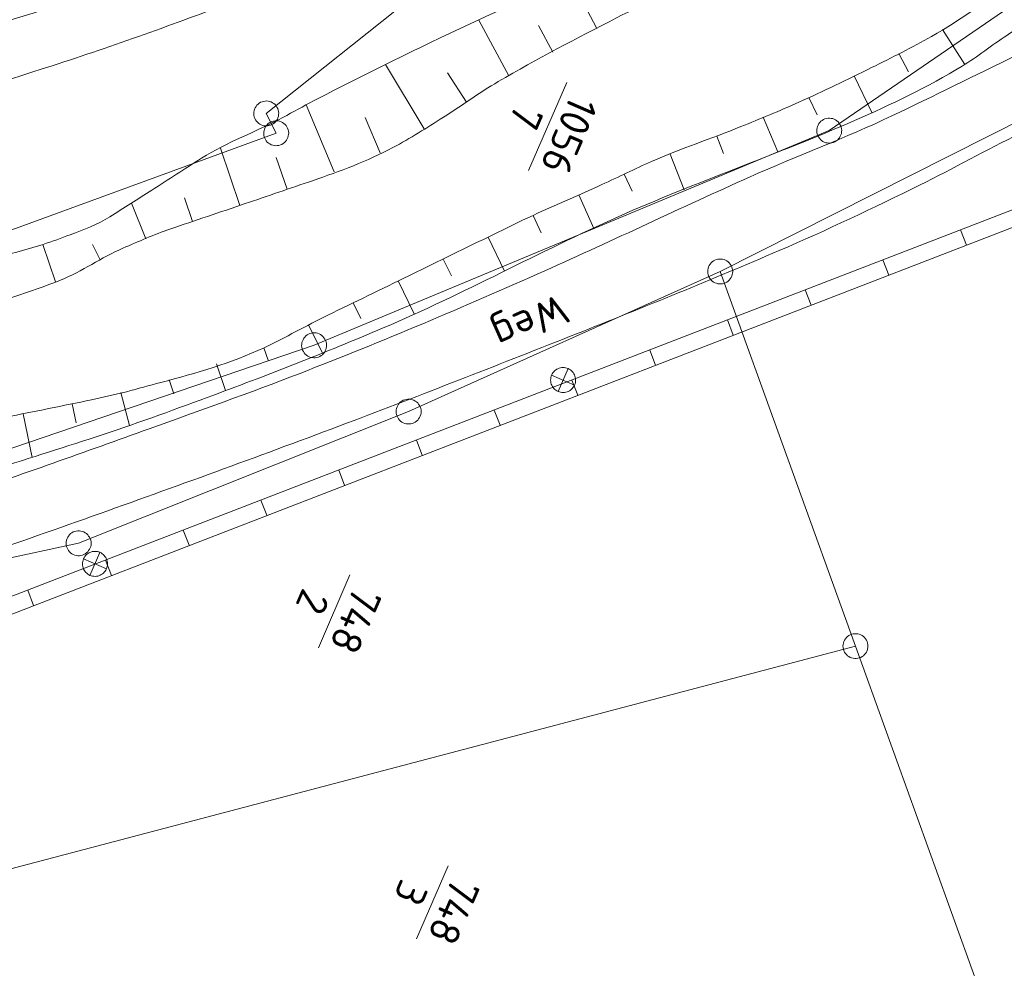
# Model space of a CAD drawing. Header units: metres. Extents: x 3425540 to 3446143, y 5432760 to 5444637.
# Tile 548 of 656: x 3437093 to 3437153, y 5444334 to 5444391. Entities that reach past the tile are written whole.
import ezdxf
from ezdxf.enums import TextEntityAlignment as Align

# ---------------------------------------------------------------- set-up
doc = ezdxf.new("R2010")
doc.units = ezdxf.units.M
for name, color, linetype, lineweight in [('B_Bestand', 9, 'Continuous', 18), ('B_Böschung', 9, 'Continuous', 18), ('B_Flurgrenzen', 9, 'Continuous', 18)]:
    doc.layers.add(name, color=color, linetype=linetype, lineweight=lineweight)
doc.styles.get("Standard").update_dxf_attribs({"font": 'isocpeur.ttf'})

msp = doc.modelspace()

# ---------------------------------------------------------------- linework, layer by layer
at = {"layer": 'B_Bestand'}
for p, q in [((3437156.884, 5444380.609), (3437082.713, 5444351.966)), ((3437157.244, 5444379.676), (3437083.073, 5444351.033)), ((3437150.243, 5444376.987), (3437149.892, 5444377.895)), ((3437145.578, 5444375.186), (3437145.228, 5444376.094)), ((3437140.914, 5444373.385), (3437140.564, 5444374.293)), ((3437136.25, 5444371.584), (3437135.899, 5444372.491)), ((3437131.586, 5444369.782), (3437131.235, 5444370.69)), ((3437126.338, 5444369.576), (3437125.743, 5444368.2)), ((3437125.352, 5444369.186), (3437126.729, 5444368.59)), ((3437126.921, 5444367.981), (3437126.571, 5444368.889)), ((3437122.257, 5444366.18), (3437121.907, 5444367.088)), ((3437117.593, 5444364.379), (3437117.242, 5444365.286)), ((3437112.928, 5444362.578), (3437112.578, 5444363.485)), ((3437108.264, 5444360.776), (3437107.914, 5444361.684)), ((3437103.6, 5444358.975), (3437103.249, 5444359.883)), ((3437097.264, 5444358.161), (3437098.641, 5444357.565)), ((3437098.25, 5444358.551), (3437097.655, 5444357.175)), ((3437098.936, 5444357.174), (3437098.585, 5444358.081)), ((3437094.271, 5444355.373), (3437093.921, 5444356.28))]:
    msp.add_line(p, q, dxfattribs=at)
for points in [[(3437125.743, 5444368.2), (3437125.816, 5444368.172), (3437125.892, 5444368.153), (3437125.97, 5444368.141), (3437126.048, 5444368.138), (3437126.127, 5444368.143), (3437126.204, 5444368.156), (3437126.28, 5444368.177), (3437126.353, 5444368.206), (3437126.422, 5444368.242), (3437126.488, 5444368.286), (3437126.548, 5444368.336), (3437126.603, 5444368.392), (3437126.652, 5444368.454), (3437126.694, 5444368.52), (3437126.729, 5444368.59), (3437126.756, 5444368.664), (3437126.776, 5444368.74), (3437126.787, 5444368.817), (3437126.79, 5444368.896), (3437126.786, 5444368.974), (3437126.772, 5444369.052), (3437126.751, 5444369.127), (3437126.722, 5444369.2), (3437126.686, 5444369.27), (3437126.642, 5444369.335), (3437126.592, 5444369.396), (3437126.536, 5444369.451), (3437126.475, 5444369.499), (3437126.409, 5444369.541), (3437126.338, 5444369.576), (3437126.265, 5444369.604), (3437126.189, 5444369.623), (3437126.111, 5444369.635), (3437126.032, 5444369.638), (3437125.954, 5444369.633), (3437125.877, 5444369.62), (3437125.801, 5444369.599), (3437125.728, 5444369.57), (3437125.659, 5444369.533), (3437125.593, 5444369.49), (3437125.533, 5444369.44), (3437125.478, 5444369.384), (3437125.429, 5444369.322), (3437125.387, 5444369.256), (3437125.352, 5444369.186), (3437125.325, 5444369.112), (3437125.305, 5444369.036), (3437125.294, 5444368.959), (3437125.29, 5444368.88), (3437125.295, 5444368.802), (3437125.309, 5444368.724), (3437125.33, 5444368.649), (3437125.359, 5444368.576), (3437125.395, 5444368.506), (3437125.438, 5444368.441), (3437125.488, 5444368.38), (3437125.544, 5444368.325), (3437125.606, 5444368.277), (3437125.672, 5444368.235), (3437125.742, 5444368.2)], [(3437097.655, 5444357.175), (3437097.728, 5444357.147), (3437097.804, 5444357.128), (3437097.882, 5444357.116), (3437097.96, 5444357.113), (3437098.039, 5444357.118), (3437098.116, 5444357.131), (3437098.192, 5444357.152), (3437098.265, 5444357.181), (3437098.334, 5444357.217), (3437098.4, 5444357.261), (3437098.46, 5444357.311), (3437098.515, 5444357.367), (3437098.564, 5444357.429), (3437098.606, 5444357.495), (3437098.641, 5444357.565), (3437098.668, 5444357.639), (3437098.688, 5444357.715), (3437098.699, 5444357.792), (3437098.702, 5444357.871), (3437098.698, 5444357.949), (3437098.684, 5444358.027), (3437098.663, 5444358.102), (3437098.634, 5444358.175), (3437098.598, 5444358.245), (3437098.554, 5444358.31), (3437098.504, 5444358.371), (3437098.448, 5444358.426), (3437098.387, 5444358.474), (3437098.321, 5444358.516), (3437098.25, 5444358.551), (3437098.177, 5444358.579), (3437098.101, 5444358.598), (3437098.023, 5444358.61), (3437097.944, 5444358.613), (3437097.866, 5444358.608), (3437097.789, 5444358.595), (3437097.713, 5444358.574), (3437097.64, 5444358.545), (3437097.571, 5444358.508), (3437097.505, 5444358.465), (3437097.445, 5444358.415), (3437097.39, 5444358.359), (3437097.341, 5444358.297), (3437097.299, 5444358.231), (3437097.264, 5444358.161), (3437097.237, 5444358.087), (3437097.217, 5444358.011), (3437097.206, 5444357.934), (3437097.202, 5444357.855), (3437097.207, 5444357.777), (3437097.221, 5444357.699), (3437097.242, 5444357.624), (3437097.271, 5444357.551), (3437097.307, 5444357.481), (3437097.35, 5444357.416), (3437097.4, 5444357.355), (3437097.456, 5444357.3), (3437097.518, 5444357.252), (3437097.584, 5444357.21), (3437097.654, 5444357.175)]]:
    msp.add_lwpolyline(points, dxfattribs=at)
for points, knots in [([(3437127.761, 5444471.878), (3437127.351, 5444466.863), (3437126.942, 5444461.848), (3437126.532, 5444456.832), (3437126.266, 5444453.575), (3437125.878, 5444450.327), (3437125.664, 5444447.066), (3437125.438, 5444443.619), (3437125.229, 5444440.17), (3437125.014, 5444436.722), (3437124.82, 5444433.619), (3437124.627, 5444430.516), (3437124.437, 5444427.413), (3437124.29, 5444425.005), (3437124.232, 5444422.592), (3437124.148, 5444420.18), (3437124.104, 5444418.927), (3437124.112, 5444417.672), (3437124.076, 5444416.418), (3437124.036, 5444415.015), (3437123.876, 5444413.62), (3437123.715, 5444412.223), (3437123.545, 5444410.749), (3437123.257, 5444409.305), (3437122.774, 5444407.882), (3437122.252, 5444406.346), (3437121.487, 5444404.967), (3437120.68, 5444403.567), (3437119.829, 5444402.092), (3437118.929, 5444400.71), (3437117.86, 5444399.372), (3437116.648, 5444397.856), (3437115.285, 5444396.548), (3437113.666, 5444395.466), (3437111.336, 5444393.909), (3437108.941, 5444392.613), (3437106.363, 5444391.632), (3437102.725, 5444390.248), (3437099.09, 5444388.936), (3437095.392, 5444387.744), (3437092.128, 5444386.692), (3437088.882, 5444385.629), (3437085.557, 5444384.778), (3437082.38, 5444383.966), (3437079.17, 5444383.368), (3437075.94, 5444382.825), (3437071.467, 5444382.073), (3437067.005, 5444381.249), (3437062.49, 5444380.872), (3437061.622, 5444380.8), (3437060.755, 5444380.728), (3437059.887, 5444380.655)], [0, 0, 0, 0, 0.110997, 0.110997, 0.110997, 0.183087, 0.183087, 0.183087, 0.259293, 0.259293, 0.259293, 0.327871, 0.327871, 0.327871, 0.381095, 0.381095, 0.381095, 0.408761, 0.408761, 0.408761, 0.439719, 0.439719, 0.439719, 0.472379, 0.472379, 0.472379, 0.507644, 0.507644, 0.507644, 0.54481, 0.54481, 0.54481, 0.58695, 0.58695, 0.58695, 0.647597, 0.647597, 0.647597, 0.733179, 0.733179, 0.733179, 0.808709, 0.808709, 0.808709, 0.880864, 0.880864, 0.880864, 0.980795, 0.980795, 0.980795, 1, 1, 1, 1]), ([(3437061.752, 5444384.19), (3437064.524, 5444384.552), (3437067.296, 5444384.914), (3437070.068, 5444385.275), (3437072.929, 5444385.648), (3437075.768, 5444386.157), (3437078.601, 5444386.722), (3437082.534, 5444387.507), (3437086.385, 5444388.583), (3437090.243, 5444389.687), (3437094.546, 5444390.919), (3437098.747, 5444392.387), (3437102.969, 5444393.884), (3437105.6, 5444394.817), (3437108.085, 5444395.987), (3437110.562, 5444397.356), (3437112.842, 5444398.617), (3437114.731, 5444400.303), (3437116.347, 5444402.42), (3437117.673, 5444404.158), (3437118.579, 5444405.983), (3437119.312, 5444407.99), (3437119.887, 5444409.564), (3437120.487, 5444411.119), (3437120.613, 5444412.764), (3437120.839, 5444415.721), (3437121.029, 5444418.677), (3437121.184, 5444421.636), (3437121.455, 5444426.82), (3437121.65, 5444432.008), (3437121.978, 5444437.189), (3437122.251, 5444441.497), (3437122.576, 5444445.802), (3437122.917, 5444450.105), (3437123.378, 5444455.918), (3437123.81, 5444461.734), (3437124.363, 5444467.538), (3437124.508, 5444469.057), (3437124.652, 5444470.576), (3437124.797, 5444472.095)], [0, 0, 0, 0, 0.064893, 0.064893, 0.064893, 0.131863, 0.131863, 0.131863, 0.224823, 0.224823, 0.224823, 0.328511, 0.328511, 0.328511, 0.393116, 0.393116, 0.393116, 0.452607, 0.452607, 0.452607, 0.501433, 0.501433, 0.501433, 0.53972, 0.53972, 0.53972, 0.608513, 0.608513, 0.608513, 0.729016, 0.729016, 0.729016, 0.829222, 0.829222, 0.829222, 0.964579, 0.964579, 0.964579, 1, 1, 1, 1]), ([(3437204.363, 5444397.596), (3437203.66, 5444397.807), (3437202.957, 5444398.018), (3437202.254, 5444398.228), (3437201.205, 5444398.542), (3437200.108, 5444398.638), (3437199.019, 5444398.791), (3437197.543, 5444398.999), (3437196.066, 5444399.177), (3437194.588, 5444399.213), (3437192.621, 5444399.261), (3437190.647, 5444399.078), (3437188.681, 5444398.791), (3437185.741, 5444398.362), (3437182.837, 5444397.922), (3437179.96, 5444397.243), (3437178.346, 5444396.862), (3437176.746, 5444396.436), (3437175.136, 5444396.048), (3437171.936, 5444395.278), (3437168.698, 5444394.676), (3437165.501, 5444393.867), (3437163.895, 5444393.461), (3437162.348, 5444392.834), (3437160.86, 5444392.108), (3437158.324, 5444390.872), (3437155.799, 5444389.616), (3437153.264, 5444388.38), (3437150.766, 5444387.162), (3437148.273, 5444385.934), (3437145.766, 5444384.735), (3437142.98, 5444383.404), (3437140.076, 5444382.335), (3437137.257, 5444381.077), (3437133.138, 5444379.24), (3437129.073, 5444377.281), (3437124.95, 5444375.449), (3437120.078, 5444373.285), (3437115.178, 5444371.188), (3437110.202, 5444369.27), (3437107.218, 5444368.12), (3437104.211, 5444367.04), (3437101.201, 5444365.963), (3437097.368, 5444364.592), (3437093.548, 5444363.186), (3437089.667, 5444361.953), (3437086.134, 5444360.831), (3437082.569, 5444359.829), (3437079.008, 5444358.804), (3437073.929, 5444357.343), (3437068.886, 5444355.743), (3437063.747, 5444354.512), (3437058.168, 5444353.176), (3437052.588, 5444351.839), (3437047.009, 5444350.502)], [0, 0, 0, 0, 0.013256, 0.013256, 0.013256, 0.033026, 0.033026, 0.033026, 0.059825, 0.059825, 0.059825, 0.09548, 0.09548, 0.09548, 0.148809, 0.148809, 0.148809, 0.178731, 0.178731, 0.178731, 0.238209, 0.238209, 0.238209, 0.268092, 0.268092, 0.268092, 0.319037, 0.319037, 0.319037, 0.369232, 0.369232, 0.369232, 0.424997, 0.424997, 0.424997, 0.506476, 0.506476, 0.506476, 0.602749, 0.602749, 0.602749, 0.660484, 0.660484, 0.660484, 0.734006, 0.734006, 0.734006, 0.800924, 0.800924, 0.800924, 0.896372, 0.896372, 0.896372, 1, 1, 1, 1]), ([(3437158.463, 5444386.065), (3437159.412, 5444386.475), (3437160.361, 5444386.885), (3437161.31, 5444387.294), (3437162.537, 5444387.824), (3437163.872, 5444388.107), (3437165.178, 5444388.349), (3437166.371, 5444388.571), (3437167.638, 5444388.512), (3437168.836, 5444388.208), (3437169.764, 5444387.973), (3437170.6, 5444387.581), (3437171.438, 5444387.083), (3437172.12, 5444386.678), (3437172.705, 5444386.249), (3437173.267, 5444385.676), (3437173.737, 5444385.196), (3437174.055, 5444384.683), (3437174.322, 5444384.057), (3437174.598, 5444383.409), (3437174.84, 5444382.73), (3437174.673, 5444382.087), (3437174.435, 5444381.172), (3437174.175, 5444380.253), (3437173.9, 5444379.343), (3437171.21, 5444370.452), (3437168.51, 5444361.566), (3437165.829, 5444352.673), (3437164.253, 5444347.445), (3437162.691, 5444342.213), (3437161.118, 5444336.983), (3437159.776, 5444332.523), (3437158.333, 5444328.099), (3437156.828, 5444323.685), (3437156.655, 5444323.177), (3437156.421, 5444322.695), (3437156.195, 5444322.207), (3437156.071, 5444321.94), (3437155.939, 5444321.68), (3437155.773, 5444321.433), (3437155.492, 5444321.015), (3437155.154, 5444320.649), (3437154.788, 5444320.308), (3437149.541, 5444315.415), (3437143.695, 5444311.251), (3437138.634, 5444306.202), (3437134.338, 5444301.917), (3437130.041, 5444297.631), (3437125.763, 5444293.326), (3437123.322, 5444290.87), (3437120.881, 5444288.414), (3437118.44, 5444285.958)], [0, 0, 0, 0, 0.02298, 0.02298, 0.02298, 0.052691, 0.052691, 0.052691, 0.079819, 0.079819, 0.079819, 0.100827, 0.100827, 0.100827, 0.117927, 0.117927, 0.117927, 0.132248, 0.132248, 0.132248, 0.147077, 0.147077, 0.147077, 0.168203, 0.168203, 0.168203, 0.374696, 0.374696, 0.374696, 0.496096, 0.496096, 0.496096, 0.599644, 0.599644, 0.599644, 0.611559, 0.611559, 0.611559, 0.618092, 0.618092, 0.618092, 0.629173, 0.629173, 0.629173, 0.788101, 0.788101, 0.788101, 0.923017, 0.923017, 0.923017, 1, 1, 1, 1]), ([(3437158.463, 5444386.065), (3437156.799, 5444385.268), (3437155.134, 5444384.471), (3437153.47, 5444383.673), (3437151.428, 5444382.695), (3437149.452, 5444381.583), (3437147.422, 5444380.578), (3437144.646, 5444379.204), (3437141.849, 5444377.874), (3437139.002, 5444376.653), (3437134.971, 5444374.924), (3437130.913, 5444373.271), (3437126.835, 5444371.658), (3437122.398, 5444369.904), (3437117.958, 5444368.161), (3437113.497, 5444366.468), (3437108.594, 5444364.608), (3437103.667, 5444362.817), (3437098.729, 5444361.051), (3437093.727, 5444359.263), (3437088.706, 5444357.536), (3437083.644, 5444355.924), (3437079.423, 5444354.58), (3437075.174, 5444353.341), (3437070.915, 5444352.125), (3437064.345, 5444350.249), (3437057.797, 5444348.292), (3437051.153, 5444346.708), (3437049.092, 5444346.217), (3437047.031, 5444345.726), (3437044.97, 5444345.234)], [0, 0, 0, 0, 0.045801, 0.045801, 0.045801, 0.102006, 0.102006, 0.102006, 0.178859, 0.178859, 0.178859, 0.287666, 0.287666, 0.287666, 0.406067, 0.406067, 0.406067, 0.536199, 0.536199, 0.536199, 0.668005, 0.668005, 0.668005, 0.777899, 0.777899, 0.777899, 0.947416, 0.947416, 0.947416, 1, 1, 1, 1]), ([(3437107.438, 5444171.744), (3437106.647, 5444172.115), (3437105.855, 5444172.485), (3437105.064, 5444172.855), (3437104.701, 5444173.025), (3437104.315, 5444173.138), (3437103.939, 5444173.277), (3437103.66, 5444173.381), (3437103.375, 5444173.491), (3437103.095, 5444173.559), (3437102.916, 5444173.603), (3437102.751, 5444173.419), (3437102.602, 5444173.277), (3437101.92, 5444172.626), (3437101.438, 5444171.985), (3437100.985, 5444171.237), (3437100.558, 5444170.532), (3437100.347, 5444169.713), (3437099.859, 5444169.056), (3437099.291, 5444168.292), (3437098.699, 5444167.547), (3437098.101, 5444166.804), (3437097.546, 5444166.116), (3437097.023, 5444165.407), (3437096.413, 5444164.764), (3437094.443, 5444162.686), (3437092.186, 5444160.942), (3437090.015, 5444159.087), (3437089.229, 5444158.415), (3437088.459, 5444157.732), (3437087.624, 5444157.117), (3437086.339, 5444156.172), (3437084.931, 5444155.441), (3437083.545, 5444154.655), (3437083.014, 5444154.354), (3437082.492, 5444154.048), (3437081.927, 5444153.81), (3437081.107, 5444153.466), (3437080.252, 5444153.272), (3437079.395, 5444153.036), (3437078.671, 5444152.837), (3437077.947, 5444152.639), (3437077.215, 5444152.544), (3437075.826, 5444152.364), (3437074.391, 5444152.664), (3437072.995, 5444152.966), (3437071.405, 5444153.31), (3437069.865, 5444153.69), (3437068.353, 5444154.303), (3437066.994, 5444154.855), (3437065.741, 5444155.528), (3437064.484, 5444156.273), (3437063.461, 5444156.879), (3437062.512, 5444157.534), (3437061.601, 5444158.313), (3437060.597, 5444159.172), (3437059.777, 5444160.147), (3437059.069, 5444161.268), (3437058.09, 5444162.818), (3437057.384, 5444164.408), (3437056.748, 5444166.123), (3437056.284, 5444167.375), (3437055.896, 5444168.627), (3437055.763, 5444169.923), (3437055.603, 5444171.482), (3437055.688, 5444173.087), (3437055.973, 5444174.637), (3437056.26, 5444176.202), (3437056.547, 5444177.765), (3437057.028, 5444179.28), (3437057.693, 5444181.376), (3437058.42, 5444183.446), (3437059.068, 5444185.543), (3437060.826, 5444191.231), (3437062.581, 5444196.92), (3437064.341, 5444202.607), (3437067.501, 5444212.819), (3437070.681, 5444223.025), (3437073.826, 5444233.241), (3437075.642, 5444239.141), (3437077.385, 5444245.063), (3437079.172, 5444250.971), (3437082.091, 5444260.622), (3437085.033, 5444270.266), (3437087.961, 5444279.914), (3437088.493, 5444281.668), (3437088.998, 5444283.42), (3437089.508, 5444285.191), (3437089.846, 5444286.365), (3437090.12, 5444287.578), (3437090.141, 5444288.78), (3437090.19, 5444291.6), (3437089.712, 5444294.484), (3437089.085, 5444297.265), (3437088.101, 5444301.629), (3437087.113, 5444305.989), (3437086.131, 5444310.352), (3437085.404, 5444313.578), (3437084.679, 5444316.805), (3437083.952, 5444320.031), (3437082.828, 5444325.02), (3437081.623, 5444329.986), (3437080.365, 5444334.947), (3437079.689, 5444337.612), (3437078.664, 5444340.162), (3437077.694, 5444342.742), (3437077.075, 5444344.389), (3437076.33, 5444345.956), (3437075.513, 5444347.527), (3437075.045, 5444348.427), (3437074.544, 5444349.4), (3437073.685, 5444349.919), (3437072.56, 5444350.6), (3437071.434, 5444351.28), (3437070.309, 5444351.96)], [0, 0, 0, 0, 0.010054, 0.010054, 0.010054, 0.014663, 0.014663, 0.014663, 0.018076, 0.018076, 0.018076, 0.020255, 0.020255, 0.020255, 0.03024, 0.03024, 0.03024, 0.039655, 0.039655, 0.039655, 0.050614, 0.050614, 0.050614, 0.060771, 0.060771, 0.060771, 0.093581, 0.093581, 0.093581, 0.105464, 0.105464, 0.105464, 0.12374, 0.12374, 0.12374, 0.130742, 0.130742, 0.130742, 0.140897, 0.140897, 0.140897, 0.14947, 0.14947, 0.14947, 0.165738, 0.165738, 0.165738, 0.184268, 0.184268, 0.184268, 0.200922, 0.200922, 0.200922, 0.214469, 0.214469, 0.214469, 0.229396, 0.229396, 0.229396, 0.250037, 0.250037, 0.250037, 0.265095, 0.265095, 0.265095, 0.283195, 0.283195, 0.283195, 0.301459, 0.301459, 0.301459, 0.326725, 0.326725, 0.326725, 0.395234, 0.395234, 0.395234, 0.518245, 0.518245, 0.518245, 0.589278, 0.589278, 0.589278, 0.705305, 0.705305, 0.705305, 0.726399, 0.726399, 0.726399, 0.740378, 0.740378, 0.740378, 0.773176, 0.773176, 0.773176, 0.824639, 0.824639, 0.824639, 0.862695, 0.862695, 0.862695, 0.921542, 0.921542, 0.921542, 0.953149, 0.953149, 0.953149, 0.97332, 0.97332, 0.97332, 0.984868, 0.984868, 0.984868, 1, 1, 1, 1])]:
    msp.add_open_spline(points, degree=3, knots=knots, dxfattribs=at)
at = {"layer": 'B_Böschung'}
for p, q in [((3437128.071, 5444389.978), (3437126.425, 5444393.064)), ((3437122.787, 5444387.136), (3437120.986, 5444390.484)), ((3437125.429, 5444388.557), (3437124.566, 5444390.163)), ((3437148.808, 5444389.917), (3437150.137, 5444387.823)), ((3437146.18, 5444388.476), (3437146.763, 5444387.376)), ((3437117.701, 5444383.958), (3437115.38, 5444387.807)), ((3437120.241, 5444385.552), (3437119.114, 5444387.316)), ((3437143.499, 5444387.13), (3437144.557, 5444384.934)), ((3437112.3, 5444381.379), (3437110.632, 5444385.401)), ((3437140.79, 5444385.84), (3437141.289, 5444384.795)), ((3437115.073, 5444382.524), (3437114.164, 5444384.634)), ((3437138.038, 5444384.649), (3437138.915, 5444382.587)), ((3437135.256, 5444383.525), (3437135.667, 5444382.481)), ((3437106.65, 5444379.364), (3437105.486, 5444382.792)), ((3437132.461, 5444382.436), (3437133.295, 5444380.299)), ((3437109.491, 5444380.33), (3437108.831, 5444382.232)), ((3437129.712, 5444381.24), (3437130.176, 5444380.226)), ((3437126.985, 5444379.989), (3437127.891, 5444377.988)), ((3437101, 5444377.352), (3437100.142, 5444379.503)), ((3437103.809, 5444378.401), (3437103.328, 5444379.82)), ((3437124.251, 5444378.753), (3437124.717, 5444377.723)), ((3437095.583, 5444374.787), (3437094.822, 5444377.02)), ((3437098.275, 5444376.104), (3437097.813, 5444377.029)), ((3437121.542, 5444377.464), (3437122.53, 5444375.427)), ((3437118.847, 5444376.148), (3437119.341, 5444375.134)), ((3437116.15, 5444374.833), (3437117.112, 5444372.855)), ((3437113.452, 5444373.521), (3437113.907, 5444372.586)), ((3437110.765, 5444372.188), (3437111.608, 5444370.523)), ((3437108.091, 5444370.827), (3437108.354, 5444370.083)), ((3437105.248, 5444369.869), (3437105.792, 5444368.264)), ((3437102.405, 5444368.91), (3437102.691, 5444368.064)), ((3437099.507, 5444368.142), (3437100.018, 5444366.167)), ((3437096.585, 5444367.466), (3437096.824, 5444366.32)), ((3437093.645, 5444366.869), (3437094.177, 5444364.251))]:
    msp.add_line(p, q, dxfattribs=at)
for points, knots in [([(3437236.573, 5444511.625), (3437235.987, 5444511.447), (3437235.402, 5444511.269), (3437234.816, 5444511.09), (3437233.799, 5444510.781), (3437233.092, 5444509.776), (3437232.524, 5444508.874), (3437231.98, 5444508.011), (3437231.462, 5444507.136), (3437230.92, 5444506.275), (3437230.39, 5444505.432), (3437229.841, 5444504.602), (3437229.315, 5444503.753), (3437228.816, 5444502.947), (3437228.443, 5444502.065), (3437228.169, 5444501.155), (3437227.667, 5444499.486), (3437227.25, 5444497.808), (3437226.871, 5444496.111), (3437226.542, 5444494.637), (3437226.228, 5444493.162), (3437225.954, 5444491.679), (3437225.692, 5444490.266), (3437225.683, 5444488.815), (3437225.419, 5444487.399), (3437225.125, 5444485.822), (3437224.668, 5444484.29), (3437224.2, 5444482.751), (3437223.835, 5444481.551), (3437223.459, 5444480.367), (3437222.901, 5444479.235), (3437222.084, 5444477.576), (3437221.07, 5444476.066), (3437219.998, 5444474.573), (3437218.446, 5444472.414), (3437216.921, 5444470.255), (3437215.191, 5444468.244), (3437213.542, 5444466.327), (3437211.871, 5444464.437), (3437210.149, 5444462.589), (3437207.772, 5444460.04), (3437205.407, 5444457.481), (3437202.985, 5444454.975), (3437200.269, 5444452.165), (3437197.527, 5444449.379), (3437194.811, 5444446.568), (3437191.67, 5444443.317), (3437188.528, 5444440.065), (3437185.415, 5444436.786), (3437183.645, 5444434.922), (3437181.905, 5444433.029), (3437180.156, 5444431.146), (3437178.77, 5444429.654), (3437177.423, 5444428.126), (3437176.031, 5444426.637), (3437173.877, 5444424.333), (3437171.542, 5444422.214), (3437169.231, 5444420.065), (3437167.118, 5444418.101), (3437164.962, 5444416.2), (3437162.75, 5444414.344), (3437160.822, 5444412.727), (3437158.824, 5444411.212), (3437156.715, 5444409.835), (3437154.672, 5444408.502), (3437152.588, 5444407.254), (3437150.451, 5444406.09), (3437148.019, 5444404.765), (3437145.537, 5444403.537), (3437143.117, 5444402.193), (3437140.764, 5444400.887), (3437138.441, 5444399.527), (3437136.089, 5444398.219), (3437133.093, 5444396.554), (3437130.093, 5444394.899), (3437127.033, 5444393.353), (3437123.89, 5444391.766), (3437120.646, 5444390.391), (3437117.484, 5444388.844), (3437115.335, 5444387.793), (3437113.191, 5444386.734), (3437111.066, 5444385.635), (3437110.448, 5444385.316), (3437109.846, 5444384.968), (3437109.233, 5444384.641), (3437107.625, 5444383.785), (3437105.888, 5444383.164), (3437104.344, 5444382.195), (3437103.344, 5444381.568), (3437102.358, 5444380.92), (3437101.364, 5444380.284), (3437100.525, 5444379.748), (3437099.686, 5444379.211), (3437098.843, 5444378.679), (3437098.11, 5444378.217), (3437097.288, 5444377.92), (3437096.475, 5444377.609), (3437095.394, 5444377.195), (3437094.306, 5444376.828), (3437093.19, 5444376.539), (3437092.159, 5444376.272), (3437091.089, 5444376.194), (3437090.058, 5444375.928), (3437089.722, 5444375.842), (3437089.395, 5444375.731), (3437089.065, 5444375.622), (3437088.434, 5444375.414), (3437087.778, 5444375.265), (3437087.231, 5444374.858), (3437086.635, 5444374.416), (3437086.283, 5444373.771), (3437085.78, 5444373.253), (3437085.265, 5444372.723), (3437084.827, 5444372.137), (3437084.18, 5444371.722), (3437083.172, 5444371.076), (3437082.013, 5444370.934), (3437080.887, 5444370.694), (3437080, 5444370.505), (3437079.108, 5444370.359), (3437078.223, 5444370.164), (3437077.298, 5444369.961), (3437076.36, 5444369.808), (3437075.48, 5444369.437), (3437074.918, 5444369.2), (3437074.406, 5444368.886), (3437073.875, 5444368.596), (3437073.333, 5444368.3), (3437072.71, 5444368.111), (3437072.271, 5444367.679), (3437072.074, 5444367.485), (3437071.876, 5444367.291), (3437071.679, 5444367.097)], [0, 0, 0, 0, 0.008033, 0.008033, 0.008033, 0.021976, 0.021976, 0.021976, 0.035334, 0.035334, 0.035334, 0.048409, 0.048409, 0.048409, 0.060828, 0.060828, 0.060828, 0.083607, 0.083607, 0.083607, 0.103402, 0.103402, 0.103402, 0.122267, 0.122267, 0.122267, 0.143283, 0.143283, 0.143283, 0.159677, 0.159677, 0.159677, 0.183697, 0.183697, 0.183697, 0.218457, 0.218457, 0.218457, 0.251593, 0.251593, 0.251593, 0.297317, 0.297317, 0.297317, 0.348601, 0.348601, 0.348601, 0.407924, 0.407924, 0.407924, 0.441651, 0.441651, 0.441651, 0.46838, 0.46838, 0.46838, 0.50974, 0.50974, 0.50974, 0.54755, 0.54755, 0.54755, 0.580499, 0.580499, 0.580499, 0.612418, 0.612418, 0.612418, 0.648742, 0.648742, 0.648742, 0.684053, 0.684053, 0.684053, 0.729017, 0.729017, 0.729017, 0.775203, 0.775203, 0.775203, 0.806586, 0.806586, 0.806586, 0.815706, 0.815706, 0.815706, 0.839616, 0.839616, 0.839616, 0.855099, 0.855099, 0.855099, 0.86817, 0.86817, 0.86817, 0.879535, 0.879535, 0.879535, 0.894645, 0.894645, 0.894645, 0.908602, 0.908602, 0.908602, 0.913146, 0.913146, 0.913146, 0.921836, 0.921836, 0.921836, 0.931299, 0.931299, 0.931299, 0.940984, 0.940984, 0.940984, 0.956072, 0.956072, 0.956072, 0.967952, 0.967952, 0.967952, 0.980363, 0.980363, 0.980363, 0.988288, 0.988288, 0.988288, 0.996369, 0.996369, 0.996369, 1, 1, 1, 1]), ([(3437236.66, 5444510.32), (3437236.635, 5444509.836), (3437236.609, 5444509.352), (3437236.584, 5444508.868), (3437236.549, 5444508.2), (3437236.153, 5444507.598), (3437235.972, 5444506.957), (3437235.795, 5444506.33), (3437235.756, 5444505.662), (3437235.514, 5444505.046), (3437235.219, 5444504.295), (3437234.756, 5444503.635), (3437234.292, 5444502.983), (3437233.709, 5444502.165), (3437233.117, 5444501.356), (3437232.535, 5444500.538), (3437231.993, 5444499.778), (3437231.458, 5444499.017), (3437230.93, 5444498.245), (3437230.407, 5444497.481), (3437230.053, 5444496.619), (3437229.784, 5444495.723), (3437229.557, 5444494.967), (3437229.417, 5444494.205), (3437229.326, 5444493.43), (3437229.242, 5444492.719), (3437229.27, 5444491.999), (3437229.173, 5444491.29), (3437229.032, 5444490.26), (3437228.853, 5444489.237), (3437228.562, 5444488.234), (3437228.059, 5444486.503), (3437227.49, 5444484.814), (3437226.883, 5444483.123), (3437226.522, 5444482.12), (3437226.153, 5444481.126), (3437225.737, 5444480.143), (3437225.025, 5444478.461), (3437224.178, 5444476.853), (3437223.293, 5444475.252), (3437222.64, 5444474.071), (3437222.001, 5444472.878), (3437221.158, 5444471.83), (3437220.397, 5444470.884), (3437219.632, 5444469.943), (3437218.866, 5444469.002), (3437218.077, 5444468.034), (3437217.286, 5444467.067), (3437216.498, 5444466.098), (3437215.657, 5444465.065), (3437214.818, 5444464.028), (3437214.07, 5444462.923), (3437213.383, 5444461.909), (3437212.809, 5444460.827), (3437212.16, 5444459.79), (3437211.387, 5444458.556), (3437210.671, 5444457.286), (3437209.792, 5444456.121), (3437208.809, 5444454.819), (3437207.716, 5444453.616), (3437206.66, 5444452.377), (3437205.675, 5444451.223), (3437204.722, 5444450.044), (3437203.68, 5444448.938), (3437202.285, 5444447.458), (3437200.753, 5444446.123), (3437199.257, 5444444.75), (3437198.22, 5444443.799), (3437197.157, 5444442.877), (3437196.125, 5444441.922), (3437195.279, 5444441.14), (3437194.511, 5444440.274), (3437193.68, 5444439.477), (3437192.69, 5444438.528), (3437191.53, 5444437.767), (3437190.548, 5444436.802), (3437189.916, 5444436.181), (3437189.342, 5444435.51), (3437188.791, 5444434.815), (3437188.077, 5444433.915), (3437187.364, 5444433.019), (3437186.728, 5444432.064), (3437186.156, 5444431.205), (3437185.615, 5444430.328), (3437185.048, 5444429.466), (3437184.422, 5444428.516), (3437183.791, 5444427.571), (3437183.138, 5444426.637), (3437182.453, 5444425.658), (3437181.691, 5444424.731), (3437180.846, 5444423.886), (3437179.945, 5444422.986), (3437179.028, 5444422.108), (3437178.107, 5444421.23), (3437176.893, 5444420.074), (3437175.682, 5444418.919), (3437174.44, 5444417.791), (3437173.054, 5444416.533), (3437171.554, 5444415.41), (3437170.009, 5444414.352), (3437166.664, 5444412.062), (3437163.289, 5444409.838), (3437159.848, 5444407.704), (3437156.229, 5444405.46), (3437152.599, 5444403.241), (3437148.938, 5444401.066), (3437146.064, 5444399.359), (3437143.176, 5444397.678), (3437140.229, 5444396.099), (3437136.621, 5444394.167), (3437132.889, 5444392.486), (3437129.251, 5444390.613), (3437126.859, 5444389.382), (3437124.467, 5444388.154), (3437122.146, 5444386.792), (3437121.018, 5444386.13), (3437119.966, 5444385.352), (3437118.861, 5444384.653), (3437117.863, 5444384.023), (3437116.873, 5444383.386), (3437115.824, 5444382.834), (3437114.281, 5444382.022), (3437112.655, 5444381.407), (3437111.012, 5444380.847), (3437109.662, 5444380.388), (3437108.313, 5444379.929), (3437106.963, 5444379.47), (3437105.461, 5444378.96), (3437103.957, 5444378.453), (3437102.455, 5444377.942), (3437101.492, 5444377.615), (3437100.562, 5444377.199), (3437099.629, 5444376.795), (3437098.343, 5444376.238), (3437097.19, 5444375.406), (3437095.885, 5444374.885), (3437094.043, 5444374.149), (3437092.154, 5444373.559), (3437090.24, 5444373.055), (3437088.462, 5444372.587), (3437086.675, 5444372.164), (3437084.9, 5444371.688), (3437083.41, 5444371.289), (3437081.924, 5444370.88), (3437080.441, 5444370.454), (3437079.727, 5444370.249), (3437079.011, 5444370.046), (3437078.322, 5444369.769), (3437075.979, 5444368.827), (3437073.637, 5444367.885), (3437071.294, 5444366.942)], [0, 0, 0, 0, 0.006334, 0.006334, 0.006334, 0.015075, 0.015075, 0.015075, 0.023636, 0.023636, 0.023636, 0.034081, 0.034081, 0.034081, 0.047196, 0.047196, 0.047196, 0.059389, 0.059389, 0.059389, 0.071457, 0.071457, 0.071457, 0.081643, 0.081643, 0.081643, 0.090989, 0.090989, 0.090989, 0.104565, 0.104565, 0.104565, 0.128, 0.128, 0.128, 0.141908, 0.141908, 0.141908, 0.165726, 0.165726, 0.165726, 0.183297, 0.183297, 0.183297, 0.199154, 0.199154, 0.199154, 0.215477, 0.215477, 0.215477, 0.232889, 0.232889, 0.232889, 0.248873, 0.248873, 0.248873, 0.267896, 0.267896, 0.267896, 0.28916, 0.28916, 0.28916, 0.308983, 0.308983, 0.308983, 0.335517, 0.335517, 0.335517, 0.3539, 0.3539, 0.3539, 0.368962, 0.368962, 0.368962, 0.386905, 0.386905, 0.386905, 0.398459, 0.398459, 0.398459, 0.413439, 0.413439, 0.413439, 0.426916, 0.426916, 0.426916, 0.441786, 0.441786, 0.441786, 0.457384, 0.457384, 0.457384, 0.474004, 0.474004, 0.474004, 0.495904, 0.495904, 0.495904, 0.520338, 0.520338, 0.520338, 0.573234, 0.573234, 0.573234, 0.628865, 0.628865, 0.628865, 0.67254, 0.67254, 0.67254, 0.726002, 0.726002, 0.726002, 0.761144, 0.761144, 0.761144, 0.778221, 0.778221, 0.778221, 0.793642, 0.793642, 0.793642, 0.816321, 0.816321, 0.816321, 0.834951, 0.834951, 0.834951, 0.855687, 0.855687, 0.855687, 0.868973, 0.868973, 0.868973, 0.887282, 0.887282, 0.887282, 0.913133, 0.913133, 0.913133, 0.937145, 0.937145, 0.937145, 0.957299, 0.957299, 0.957299, 0.967001, 0.967001, 0.967001, 1, 1, 1, 1]), ([(3437200.03, 5444401.435), (3437198.71, 5444401.876), (3437197.39, 5444402.316), (3437196.07, 5444402.756), (3437195.514, 5444402.942), (3437194.918, 5444402.98), (3437194.333, 5444403.034), (3437193.662, 5444403.096), (3437192.988, 5444403.144), (3437192.318, 5444403.103), (3437191.645, 5444403.062), (3437190.972, 5444402.995), (3437190.303, 5444402.895), (3437187.676, 5444402.505), (3437185.059, 5444402.125), (3437182.452, 5444401.644), (3437179.668, 5444401.131), (3437176.889, 5444400.605), (3437174.115, 5444400.045), (3437171.362, 5444399.489), (3437168.617, 5444398.893), (3437165.866, 5444398.325), (3437165.127, 5444398.173), (3437164.382, 5444398.059), (3437163.642, 5444397.908), (3437162.924, 5444397.762), (3437162.22, 5444397.534), (3437161.558, 5444397.213), (3437159.927, 5444396.423), (3437158.345, 5444395.581), (3437156.764, 5444394.711), (3437155.6, 5444394.071), (3437154.439, 5444393.43), (3437153.29, 5444392.765), (3437151.533, 5444391.748), (3437149.92, 5444390.493), (3437148.149, 5444389.498), (3437146.97, 5444388.836), (3437145.765, 5444388.228), (3437144.552, 5444387.632), (3437143.1, 5444386.919), (3437141.653, 5444386.204), (3437140.175, 5444385.547), (3437139.026, 5444385.037), (3437137.864, 5444384.562), (3437136.701, 5444384.088), (3437134.928, 5444383.366), (3437133.102, 5444382.778), (3437131.351, 5444382.003), (3437130.346, 5444381.559), (3437129.363, 5444381.068), (3437128.364, 5444380.612), (3437126.676, 5444379.842), (3437124.963, 5444379.126), (3437123.292, 5444378.319), (3437121.117, 5444377.268), (3437118.952, 5444376.197), (3437116.781, 5444375.139), (3437115.161, 5444374.35), (3437113.539, 5444373.564), (3437111.918, 5444372.775), (3437110.632, 5444372.15), (3437109.392, 5444371.444), (3437108.096, 5444370.829), (3437106.125, 5444369.894), (3437104.016, 5444369.313), (3437101.913, 5444368.744), (3437100.528, 5444368.369), (3437099.148, 5444367.989), (3437097.745, 5444367.701), (3437096.032, 5444367.349), (3437094.317, 5444367.004), (3437092.603, 5444366.658), (3437091.914, 5444366.519), (3437091.223, 5444366.392), (3437090.535, 5444366.248), (3437089.271, 5444365.984), (3437088.107, 5444365.373), (3437086.922, 5444364.858), (3437085.723, 5444364.337), (3437084.589, 5444363.69), (3437083.379, 5444363.19), (3437082.021, 5444362.63), (3437080.608, 5444362.231), (3437079.211, 5444361.799), (3437078.283, 5444361.513), (3437077.131, 5444361.77), (3437076.362, 5444361.174), (3437074.926, 5444360.062), (3437073.491, 5444358.95), (3437072.055, 5444357.838)], [0, 0, 0, 0, 0.030312, 0.030312, 0.030312, 0.043086, 0.043086, 0.043086, 0.057726, 0.057726, 0.057726, 0.072435, 0.072435, 0.072435, 0.130162, 0.130162, 0.130162, 0.191803, 0.191803, 0.191803, 0.252989, 0.252989, 0.252989, 0.269419, 0.269419, 0.269419, 0.285371, 0.285371, 0.285371, 0.324637, 0.324637, 0.324637, 0.353551, 0.353551, 0.353551, 0.397781, 0.397781, 0.397781, 0.427205, 0.427205, 0.427205, 0.462409, 0.462409, 0.462409, 0.489769, 0.489769, 0.489769, 0.531463, 0.531463, 0.531463, 0.555389, 0.555389, 0.555389, 0.595806, 0.595806, 0.595806, 0.648422, 0.648422, 0.648422, 0.687685, 0.687685, 0.687685, 0.718827, 0.718827, 0.718827, 0.766208, 0.766208, 0.766208, 0.797406, 0.797406, 0.797406, 0.835504, 0.835504, 0.835504, 0.850812, 0.850812, 0.850812, 0.878922, 0.878922, 0.878922, 0.907357, 0.907357, 0.907357, 0.939262, 0.939262, 0.939262, 0.960442, 0.960442, 0.960442, 1, 1, 1, 1]), ([(3437200.168, 5444400.182), (3437197.922, 5444400.136), (3437195.675, 5444400.09), (3437193.429, 5444400.043), (3437190.667, 5444399.986), (3437187.884, 5444400.027), (3437185.161, 5444399.487), (3437182.402, 5444398.941), (3437179.693, 5444398.296), (3437176.963, 5444397.68), (3437174.652, 5444397.159), (3437172.337, 5444396.663), (3437170.035, 5444396.099), (3437167.678, 5444395.522), (3437165.393, 5444394.7), (3437163.087, 5444393.944), (3437161.248, 5444393.342), (3437159.423, 5444392.712), (3437157.598, 5444392.067), (3437156.794, 5444391.783), (3437156.002, 5444391.475), (3437155.236, 5444391.094), (3437154.339, 5444390.649), (3437153.505, 5444390.104), (3437152.666, 5444389.565), (3437151.753, 5444388.979), (3437150.917, 5444388.282), (3437149.986, 5444387.721), (3437147.913, 5444386.473), (3437145.74, 5444385.419), (3437143.524, 5444384.454), (3437138.842, 5444382.416), (3437134.011, 5444380.752), (3437129.351, 5444378.686), (3437124.599, 5444376.58), (3437120.036, 5444374.049), (3437115.248, 5444372.014), (3437111.763, 5444370.533), (3437108.241, 5444369.15), (3437104.687, 5444367.843), (3437102.472, 5444367.029), (3437100.262, 5444366.207), (3437098.018, 5444365.48), (3437095.85, 5444364.778), (3437093.678, 5444364.092), (3437091.505, 5444363.405), (3437088.683, 5444362.514), (3437085.864, 5444361.614), (3437083.029, 5444360.764), (3437080.876, 5444360.119), (3437078.661, 5444359.704), (3437076.498, 5444359.096), (3437075.024, 5444358.682), (3437073.55, 5444358.268), (3437072.076, 5444357.854)], [0, 0, 0, 0, 0.049554, 0.049554, 0.049554, 0.110475, 0.110475, 0.110475, 0.17219, 0.17219, 0.17219, 0.224432, 0.224432, 0.224432, 0.277912, 0.277912, 0.277912, 0.32056, 0.32056, 0.32056, 0.33934, 0.33934, 0.33934, 0.361325, 0.361325, 0.361325, 0.385241, 0.385241, 0.385241, 0.438474, 0.438474, 0.438474, 0.550967, 0.550967, 0.550967, 0.665665, 0.665665, 0.665665, 0.749142, 0.749142, 0.749142, 0.801157, 0.801157, 0.801157, 0.85141, 0.85141, 0.85141, 0.916678, 0.916678, 0.916678, 0.966233, 0.966233, 0.966233, 1, 1, 1, 1])]:
    msp.add_open_spline(points, degree=3, knots=knots, dxfattribs=at)
at = {"layer": 'B_Flurgrenzen'}
for p, q in [((3437108.232, 5444384.879), (3437184.909, 5444445.987)), ((3437155.215, 5444392.911), (3437142.006, 5444383.848)), ((3437159.479, 5444387.518), (3437135.467, 5444375.402)), ((3437126.254, 5444386.73), (3437123.968, 5444381.456)), ((3437108.825, 5444383.694), (3437108.232, 5444384.879)), ((3437071.781, 5444370.182), (3437108.825, 5444383.694)), ((3437142.006, 5444383.848), (3437111.101, 5444370.972)), ((3437135.467, 5444375.402), (3437116.772, 5444367)), ((3437135.467, 5444375.402), (3437143.581, 5444352.931)), ((3437111.101, 5444370.972), (3437080.064, 5444360.411)), ((3437116.772, 5444367), (3437096.973, 5444359.097)), ((3437096.973, 5444359.097), (3437080.545, 5444355.621)), ((3437113.248, 5444357.202), (3437111.356, 5444352.832)), ((3437085.178, 5444337.531), (3437143.581, 5444352.931)), ((3437143.581, 5444352.931), (3437151.675, 5444330.521)), ((3437119.135, 5444339.75), (3437117.243, 5444335.38))]:
    msp.add_line(p, q, dxfattribs=at)
for points in [[(3437107.933, 5444384.19), (3437108.023, 5444384.158), (3437108.111, 5444384.139), (3437108.209, 5444384.129), (3437108.302, 5444384.134), (3437108.393, 5444384.152), (3437108.487, 5444384.176), (3437108.573, 5444384.209), (3437108.652, 5444384.259), (3437108.728, 5444384.316), (3437108.79, 5444384.385), (3437108.847, 5444384.457), (3437108.896, 5444384.539), (3437108.933, 5444384.626), (3437108.96, 5444384.717), (3437108.974, 5444384.808), (3437108.982, 5444384.901), (3437108.971, 5444384.996), (3437108.953, 5444385.087), (3437108.919, 5444385.173), (3437108.872, 5444385.257), (3437108.823, 5444385.337), (3437108.764, 5444385.408), (3437108.689, 5444385.472), (3437108.614, 5444385.524), (3437108.53, 5444385.567), (3437108.441, 5444385.599), (3437108.353, 5444385.618), (3437108.254, 5444385.628), (3437108.162, 5444385.623), (3437108.07, 5444385.605), (3437107.977, 5444385.581), (3437107.891, 5444385.548), (3437107.812, 5444385.498), (3437107.736, 5444385.441), (3437107.673, 5444385.372), (3437107.616, 5444385.3), (3437107.568, 5444385.218), (3437107.53, 5444385.131), (3437107.504, 5444385.04), (3437107.49, 5444384.949), (3437107.482, 5444384.856), (3437107.492, 5444384.761), (3437107.511, 5444384.67), (3437107.544, 5444384.584), (3437107.591, 5444384.5), (3437107.641, 5444384.42), (3437107.7, 5444384.35), (3437107.775, 5444384.285), (3437107.849, 5444384.233), (3437107.933, 5444384.19)], [(3437108.526, 5444383.005), (3437108.616, 5444382.973), (3437108.704, 5444382.954), (3437108.802, 5444382.944), (3437108.895, 5444382.949), (3437108.986, 5444382.967), (3437109.08, 5444382.991), (3437109.166, 5444383.024), (3437109.245, 5444383.074), (3437109.321, 5444383.131), (3437109.383, 5444383.2), (3437109.44, 5444383.272), (3437109.489, 5444383.354), (3437109.526, 5444383.441), (3437109.553, 5444383.532), (3437109.567, 5444383.623), (3437109.575, 5444383.716), (3437109.564, 5444383.811), (3437109.546, 5444383.902), (3437109.512, 5444383.988), (3437109.465, 5444384.072), (3437109.416, 5444384.152), (3437109.357, 5444384.223), (3437109.282, 5444384.287), (3437109.207, 5444384.339), (3437109.123, 5444384.382), (3437109.034, 5444384.414), (3437108.946, 5444384.433), (3437108.847, 5444384.443), (3437108.755, 5444384.438), (3437108.663, 5444384.42), (3437108.57, 5444384.396), (3437108.484, 5444384.363), (3437108.405, 5444384.313), (3437108.329, 5444384.256), (3437108.266, 5444384.187), (3437108.209, 5444384.115), (3437108.161, 5444384.033), (3437108.123, 5444383.946), (3437108.097, 5444383.855), (3437108.083, 5444383.764), (3437108.075, 5444383.671), (3437108.085, 5444383.576), (3437108.104, 5444383.485), (3437108.137, 5444383.399), (3437108.184, 5444383.315), (3437108.234, 5444383.235), (3437108.293, 5444383.165), (3437108.368, 5444383.1), (3437108.442, 5444383.048), (3437108.526, 5444383.005)], [(3437141.707, 5444383.159), (3437141.797, 5444383.127), (3437141.885, 5444383.108), (3437141.983, 5444383.098), (3437142.076, 5444383.103), (3437142.167, 5444383.121), (3437142.261, 5444383.145), (3437142.347, 5444383.178), (3437142.426, 5444383.228), (3437142.502, 5444383.285), (3437142.564, 5444383.354), (3437142.621, 5444383.426), (3437142.67, 5444383.508), (3437142.707, 5444383.595), (3437142.734, 5444383.686), (3437142.748, 5444383.777), (3437142.756, 5444383.87), (3437142.745, 5444383.965), (3437142.727, 5444384.056), (3437142.693, 5444384.142), (3437142.646, 5444384.226), (3437142.597, 5444384.306), (3437142.538, 5444384.377), (3437142.463, 5444384.441), (3437142.388, 5444384.493), (3437142.304, 5444384.536), (3437142.215, 5444384.568), (3437142.127, 5444384.587), (3437142.028, 5444384.597), (3437141.936, 5444384.592), (3437141.844, 5444384.574), (3437141.751, 5444384.55), (3437141.665, 5444384.517), (3437141.586, 5444384.467), (3437141.51, 5444384.41), (3437141.447, 5444384.341), (3437141.39, 5444384.269), (3437141.342, 5444384.187), (3437141.304, 5444384.1), (3437141.278, 5444384.009), (3437141.264, 5444383.918), (3437141.256, 5444383.825), (3437141.266, 5444383.73), (3437141.285, 5444383.639), (3437141.318, 5444383.553), (3437141.365, 5444383.469), (3437141.415, 5444383.389), (3437141.474, 5444383.319), (3437141.549, 5444383.254), (3437141.623, 5444383.202), (3437141.707, 5444383.159)], [(3437136.217, 5444375.402), (3437136.211, 5444375.496), (3437136.193, 5444375.585), (3437136.164, 5444375.68), (3437136.123, 5444375.762), (3437136.069, 5444375.839), (3437136.01, 5444375.916), (3437135.945, 5444375.981), (3437135.869, 5444376.034), (3437135.786, 5444376.081), (3437135.697, 5444376.111), (3437135.609, 5444376.134), (3437135.514, 5444376.146), (3437135.42, 5444376.146), (3437135.325, 5444376.134), (3437135.237, 5444376.111), (3437135.148, 5444376.081), (3437135.065, 5444376.034), (3437134.989, 5444375.981), (3437134.924, 5444375.916), (3437134.865, 5444375.839), (3437134.811, 5444375.762), (3437134.77, 5444375.68), (3437134.741, 5444375.585), (3437134.723, 5444375.496), (3437134.717, 5444375.402), (3437134.723, 5444375.308), (3437134.741, 5444375.219), (3437134.77, 5444375.124), (3437134.811, 5444375.042), (3437134.865, 5444374.965), (3437134.924, 5444374.888), (3437134.989, 5444374.823), (3437135.065, 5444374.77), (3437135.148, 5444374.723), (3437135.237, 5444374.693), (3437135.325, 5444374.67), (3437135.42, 5444374.658), (3437135.514, 5444374.658), (3437135.609, 5444374.67), (3437135.697, 5444374.693), (3437135.786, 5444374.723), (3437135.869, 5444374.77), (3437135.945, 5444374.823), (3437136.01, 5444374.888), (3437136.069, 5444374.965), (3437136.123, 5444375.042), (3437136.164, 5444375.124), (3437136.193, 5444375.219), (3437136.211, 5444375.308), (3437136.217, 5444375.402)], [(3437110.802, 5444370.283), (3437110.892, 5444370.251), (3437110.98, 5444370.232), (3437111.078, 5444370.222), (3437111.171, 5444370.227), (3437111.262, 5444370.245), (3437111.356, 5444370.269), (3437111.442, 5444370.302), (3437111.521, 5444370.352), (3437111.597, 5444370.409), (3437111.659, 5444370.478), (3437111.716, 5444370.55), (3437111.765, 5444370.632), (3437111.802, 5444370.719), (3437111.829, 5444370.81), (3437111.843, 5444370.901), (3437111.851, 5444370.994), (3437111.84, 5444371.089), (3437111.822, 5444371.18), (3437111.788, 5444371.266), (3437111.741, 5444371.35), (3437111.692, 5444371.43), (3437111.633, 5444371.501), (3437111.558, 5444371.565), (3437111.483, 5444371.617), (3437111.399, 5444371.66), (3437111.31, 5444371.692), (3437111.222, 5444371.711), (3437111.123, 5444371.721), (3437111.031, 5444371.716), (3437110.939, 5444371.698), (3437110.846, 5444371.674), (3437110.76, 5444371.641), (3437110.681, 5444371.591), (3437110.605, 5444371.534), (3437110.542, 5444371.465), (3437110.485, 5444371.393), (3437110.437, 5444371.311), (3437110.399, 5444371.224), (3437110.373, 5444371.133), (3437110.359, 5444371.042), (3437110.351, 5444370.949), (3437110.361, 5444370.854), (3437110.38, 5444370.763), (3437110.413, 5444370.677), (3437110.46, 5444370.593), (3437110.51, 5444370.513), (3437110.569, 5444370.443), (3437110.644, 5444370.378), (3437110.718, 5444370.326), (3437110.802, 5444370.283)], [(3437117.522, 5444367), (3437117.516, 5444367.094), (3437117.498, 5444367.183), (3437117.469, 5444367.278), (3437117.428, 5444367.36), (3437117.374, 5444367.437), (3437117.315, 5444367.514), (3437117.25, 5444367.579), (3437117.174, 5444367.632), (3437117.091, 5444367.679), (3437117.002, 5444367.709), (3437116.914, 5444367.732), (3437116.819, 5444367.744), (3437116.725, 5444367.744), (3437116.63, 5444367.732), (3437116.542, 5444367.709), (3437116.453, 5444367.679), (3437116.37, 5444367.632), (3437116.294, 5444367.579), (3437116.229, 5444367.514), (3437116.17, 5444367.437), (3437116.116, 5444367.36), (3437116.075, 5444367.278), (3437116.046, 5444367.183), (3437116.028, 5444367.094), (3437116.022, 5444367), (3437116.028, 5444366.906), (3437116.046, 5444366.817), (3437116.075, 5444366.722), (3437116.116, 5444366.64), (3437116.17, 5444366.563), (3437116.229, 5444366.486), (3437116.294, 5444366.421), (3437116.37, 5444366.368), (3437116.453, 5444366.321), (3437116.542, 5444366.291), (3437116.63, 5444366.268), (3437116.725, 5444366.256), (3437116.819, 5444366.256), (3437116.914, 5444366.268), (3437117.002, 5444366.291), (3437117.091, 5444366.321), (3437117.174, 5444366.368), (3437117.25, 5444366.421), (3437117.315, 5444366.486), (3437117.374, 5444366.563), (3437117.428, 5444366.64), (3437117.469, 5444366.722), (3437117.498, 5444366.817), (3437117.516, 5444366.906), (3437117.522, 5444367)], [(3437097.723, 5444359.097), (3437097.717, 5444359.191), (3437097.699, 5444359.28), (3437097.67, 5444359.375), (3437097.629, 5444359.457), (3437097.575, 5444359.534), (3437097.516, 5444359.611), (3437097.451, 5444359.676), (3437097.375, 5444359.729), (3437097.292, 5444359.776), (3437097.203, 5444359.806), (3437097.115, 5444359.829), (3437097.02, 5444359.841), (3437096.926, 5444359.841), (3437096.831, 5444359.829), (3437096.743, 5444359.806), (3437096.654, 5444359.776), (3437096.571, 5444359.729), (3437096.495, 5444359.676), (3437096.43, 5444359.611), (3437096.371, 5444359.534), (3437096.317, 5444359.457), (3437096.276, 5444359.375), (3437096.247, 5444359.28), (3437096.229, 5444359.191), (3437096.223, 5444359.097), (3437096.229, 5444359.003), (3437096.247, 5444358.914), (3437096.276, 5444358.819), (3437096.317, 5444358.737), (3437096.371, 5444358.66), (3437096.43, 5444358.583), (3437096.495, 5444358.518), (3437096.571, 5444358.465), (3437096.654, 5444358.418), (3437096.743, 5444358.388), (3437096.831, 5444358.365), (3437096.926, 5444358.353), (3437097.02, 5444358.353), (3437097.115, 5444358.365), (3437097.203, 5444358.388), (3437097.292, 5444358.418), (3437097.375, 5444358.465), (3437097.451, 5444358.518), (3437097.516, 5444358.583), (3437097.575, 5444358.66), (3437097.629, 5444358.737), (3437097.67, 5444358.819), (3437097.699, 5444358.914), (3437097.717, 5444359.003), (3437097.723, 5444359.097)], [(3437144.331, 5444352.931), (3437144.325, 5444353.025), (3437144.307, 5444353.114), (3437144.278, 5444353.209), (3437144.237, 5444353.291), (3437144.183, 5444353.368), (3437144.124, 5444353.445), (3437144.059, 5444353.51), (3437143.983, 5444353.563), (3437143.9, 5444353.61), (3437143.811, 5444353.64), (3437143.723, 5444353.663), (3437143.628, 5444353.675), (3437143.534, 5444353.675), (3437143.439, 5444353.663), (3437143.351, 5444353.64), (3437143.262, 5444353.61), (3437143.179, 5444353.563), (3437143.103, 5444353.51), (3437143.038, 5444353.445), (3437142.979, 5444353.368), (3437142.925, 5444353.291), (3437142.884, 5444353.209), (3437142.855, 5444353.114), (3437142.837, 5444353.025), (3437142.831, 5444352.931), (3437142.837, 5444352.837), (3437142.855, 5444352.748), (3437142.884, 5444352.653), (3437142.925, 5444352.571), (3437142.979, 5444352.494), (3437143.038, 5444352.417), (3437143.103, 5444352.352), (3437143.179, 5444352.299), (3437143.262, 5444352.252), (3437143.351, 5444352.222), (3437143.439, 5444352.199), (3437143.534, 5444352.187), (3437143.628, 5444352.187), (3437143.723, 5444352.199), (3437143.811, 5444352.222), (3437143.9, 5444352.252), (3437143.983, 5444352.299), (3437144.059, 5444352.352), (3437144.124, 5444352.417), (3437144.183, 5444352.494), (3437144.237, 5444352.571), (3437144.278, 5444352.653), (3437144.307, 5444352.748), (3437144.325, 5444352.837), (3437144.331, 5444352.931)]]:
    msp.add_lwpolyline(points, dxfattribs=at)

# ---------------------------------------------------------------- texts
at = {"layer": 'B_Bestand', "linetype": 'Continuous'}
msp.add_text('Weg', height=1.8, rotation=204.06298, dxfattribs=at).set_placement((3437123.985, 5444372.576), align=Align.MIDDLE)
at = {"layer": 'B_Flurgrenzen'}
for s, rotation, p in [('1056', 246.56143, (3437125.569, 5444383.895)), ('748', 246.59998, (3437112.761, 5444354.819)), ('748', 246.59998, (3437118.648, 5444337.367))]:
    msp.add_text(s, height=1.8, rotation=rotation, dxfattribs=at).set_placement(p, align=Align.CENTER)
for s, rotation, p in [('7', 246.56143, (3437124.652, 5444384.292)), ('2', 246.59998, (3437111.843, 5444355.216)), ('3', 246.59998, (3437117.73, 5444337.764))]:
    msp.add_text(s, height=1.8, rotation=rotation, dxfattribs=at).set_placement(p, align=Align.TOP_CENTER)

doc.saveas('drawing.dxf')
